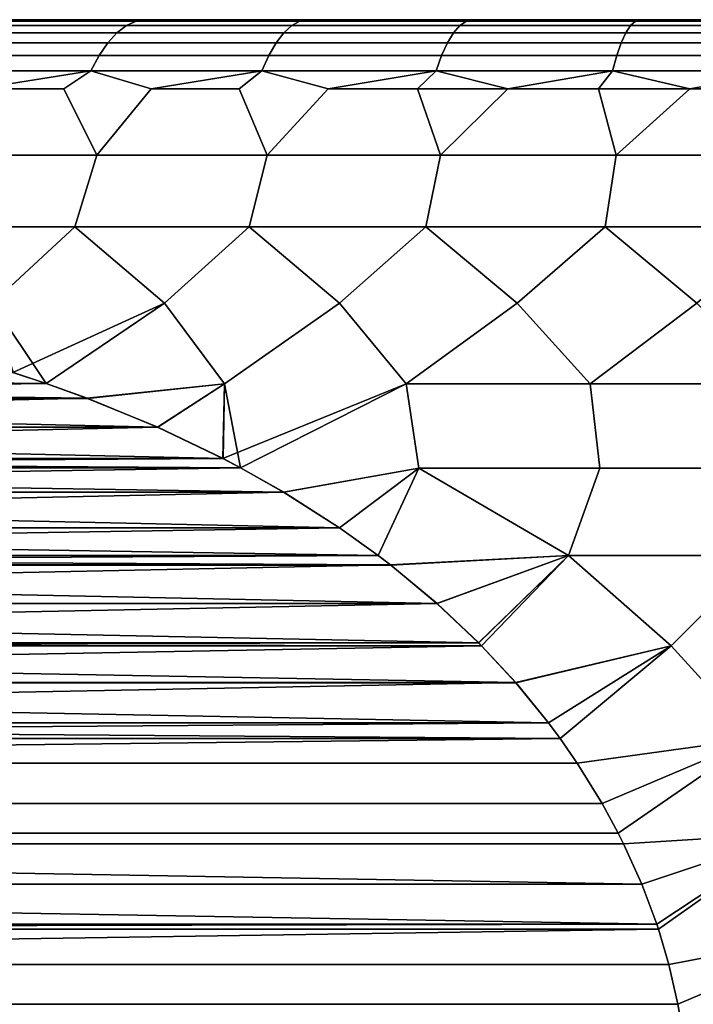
# Model space of a CAD drawing. Header units: metres. Extents: x -109 to 109, y -100 to 58.
# Tile 575 of 642: x 72.4 to 74.84, y 23.43 to 27. Entities that reach past the tile are written whole.
import ezdxf

# ---------------------------------------------------------------- set-up
doc = ezdxf.new("R2010")
doc.units = ezdxf.units.M
doc.layers.add('solid_21_062_100_XXX', color=7, linetype='CONTINUOUS')

msp = doc.modelspace()

# ---------------------------------------------------------------- linework, layer by layer
at = {"layer": 'solid_21_062_100_XXX'}
for points in [[(87.140907, 27, -0.321182), (65.854248, 27), (65.859093, 27, 0.321182), (87.145752, 27)], [(87.126366, 27, -0.642143), (65.859093, 27, -0.321184), (65.854248, 27), (87.140907, 27, -0.321182)], [(65.873634, 27, 0.642143), (87.140907, 27, 0.321184), (87.145752, 27), (65.859093, 27, 0.321182)], [(87.102112, 27, -0.962946), (65.873634, 27, -0.642147), (65.859093, 27, -0.321184), (87.126366, 27, -0.642143)], [(65.897888, 27, 0.962946), (87.126366, 27, 0.642147), (87.140907, 27, 0.321184), (65.873634, 27, 0.642143)], [(87.068169, 27, -1.282894), (65.897888, 27, -0.962951), (65.873634, 27, -0.642147), (87.102112, 27, -0.962946)], [(65.931831, 27, 1.282894), (87.102112, 27, 0.962951), (87.126366, 27, 0.642147), (65.897888, 27, 0.962946)], [(87.024551, 27, -1.60181), (65.931831, 27, -1.282899), (65.897888, 27, -0.962951), (87.068169, 27, -1.282894)], [(65.975449, 27, 1.60181), (87.068169, 27, 1.282899), (87.102112, 27, 0.962951), (65.931831, 27, 1.282894)], [(86.971336, 27, -1.919156), (65.975449, 27, -1.601815), (65.931831, 27, -1.282899), (87.024551, 27, -1.60181)], [(66.028664, 27, 1.919156), (87.024551, 27, 1.601815), (87.068169, 27, 1.282899), (65.975449, 27, 1.60181)], [(86.908562, 27, -2.234689), (66.028671, 27, -1.91916), (65.975449, 27, -1.601815), (86.971336, 27, -1.919156)], [(66.091438, 27, 2.234689), (86.971329, 27, 1.91916), (87.024551, 27, 1.601815), (66.028664, 27, 1.919156)], [(86.836288, 27, -2.548169), (66.091438, 27, -2.234693), (66.028671, 27, -1.91916), (86.908562, 27, -2.234689)], [(66.163712, 27, 2.548169), (86.908562, 27, 2.234693), (86.971329, 27, 1.91916), (66.091438, 27, 2.234689)], [(86.754593, 27, -2.859239), (66.163712, 27, -2.548174), (66.091438, 27, -2.234693), (86.836288, 27, -2.548169)], [(66.245407, 27, 2.859239), (86.836288, 27, 2.548174), (86.908562, 27, 2.234693), (66.163712, 27, 2.548169)], [(86.663521, 27, -3.167783), (66.245407, 27, -2.859244), (66.163712, 27, -2.548174), (86.754593, 27, -2.859239)], [(66.336479, 27, 3.167783), (86.754593, 27, 2.859244), (86.836288, 27, 2.548174), (66.245407, 27, 2.859239)], [(86.563179, 27, -3.47338), (66.336479, 27, -3.167789), (66.245407, 27, -2.859244), (86.663521, 27, -3.167783)], [(66.436821, 27, 3.47338), (86.663521, 27, 3.167789), (86.754593, 27, 2.859244), (66.336479, 27, 3.167783)], [(86.453651, 27, -3.775829), (66.436821, 27, -3.473385), (66.336479, 27, -3.167789), (86.563179, 27, -3.47338)], [(66.546349, 27, 3.775829), (86.563179, 27, 3.473385), (86.663521, 27, 3.167789), (66.436821, 27, 3.47338)], [(86.335022, 27, -4.074839), (66.546356, 27, -3.775835), (66.436821, 27, -3.473385), (86.453651, 27, -3.775829)], [(66.664978, 27, 4.074839), (86.453644, 27, 3.775835), (86.563179, 27, 3.473385), (66.546349, 27, 3.775829)], [(86.207451, 27, -4.370056), (66.664978, 27, -4.074845), (66.546356, 27, -3.775835), (86.335022, 27, -4.074839)], [(66.792549, 27, 4.370056), (86.335022, 27, 4.074845), (86.453644, 27, 3.775835), (66.664978, 27, 4.074839)], [(86.070992, 27, -4.66134), (66.792549, 27, -4.370062), (66.664978, 27, -4.074845), (86.207451, 27, -4.370056)], [(66.929008, 27, 4.66134), (86.207451, 27, 4.370062), (86.335022, 27, 4.074845), (66.792549, 27, 4.370056)], [(85.925842, 27, -4.94828), (66.929008, 27, -4.661346), (66.792549, 27, -4.370062), (86.070992, 27, -4.66134)], [(67.074158, 27, 4.94828), (86.070992, 27, 4.661346), (86.207451, 27, 4.370062), (66.929008, 27, 4.66134)], [(85.772072, 27, -5.230743), (67.074158, 27, -4.948287), (66.929008, 27, -4.661346), (85.925842, 27, -4.94828)], [(67.227928, 27, 5.230743), (85.925842, 27, 4.948287), (86.070992, 27, 4.661346), (67.074158, 27, 4.94828)], [(85.609856, 27, -5.508408), (67.227928, 27, -5.23075), (67.074158, 27, -4.948287), (85.772072, 27, -5.230743)], [(67.390144, 27, 5.508408), (85.772072, 27, 5.23075), (85.925842, 27, 4.948287), (67.227928, 27, 5.230743)], [(85.439346, 27, -5.781015), (67.390152, 27, -5.508414), (67.227928, 27, -5.23075), (85.609856, 27, -5.508408)], [(67.560654, 27, 5.781015), (85.609848, 27, 5.508414), (85.772072, 27, 5.23075), (67.390144, 27, 5.508408)], [(85.260643, 27, -6.048401), (67.560661, 27, -5.781022), (67.390152, 27, -5.508414), (85.439346, 27, -5.781015)], [(67.739357, 27, 6.048401), (85.439339, 27, 5.781022), (85.609848, 27, 5.508414), (67.560654, 27, 5.781015)], [(85.073997, 27, -6.310192), (67.739365, 27, -6.048407), (67.560661, 27, -5.781022), (85.260643, 27, -6.048401)], [(67.926003, 27, 6.310192), (85.260635, 27, 6.048407), (85.439339, 27, 5.781022), (67.739357, 27, 6.048401)], [(84.879494, 27, -6.566281), (67.926003, 27, -6.310197), (67.739365, 27, -6.048407), (85.073997, 27, -6.310192)], [(68.120506, 27, 6.566281), (85.073997, 27, 6.310197), (85.260635, 27, 6.048407), (67.926003, 27, 6.310192)], [(84.677383, 27, -6.816331), (68.120506, 27, -6.566288), (67.926003, 27, -6.310197), (84.879494, 27, -6.566281)], [(68.322617, 27, 6.816331), (84.879494, 27, 6.566288), (85.073997, 27, 6.310197), (68.120506, 27, 6.566281)], [(84.467819, 27, -7.060165), (68.322624, 27, -6.816337), (68.120506, 27, -6.566288), (84.677383, 27, -6.816331)], [(68.532181, 27, 7.060165), (84.677376, 27, 6.816337), (84.879494, 27, 6.566288), (68.322617, 27, 6.816331)], [(84.467819, 27, -7.060165), (68.532188, 27, -7.060171), (68.322624, 27, -6.816337)], [(68.532181, 27, 7.060165), (84.467812, 27, 7.060171), (84.677376, 27, 6.816337)], [(68.532181, 27, 7.060165), (68.749054, 27, 7.297587), (84.467812, 27, 7.060171)], [(84.250946, 27, -7.297587), (68.749054, 27, -7.297593), (68.532188, 27, -7.060171)], [(84.467819, 27, -7.060165), (84.250946, 27, -7.297587), (68.532188, 27, -7.060171)], [(68.749054, 27, 7.297587), (84.250946, 27, 7.297593), (84.467812, 27, 7.060171)], [(68.749054, 27, 7.297587), (68.972939, 27, 7.528301), (84.250946, 27, 7.297593)], [(84.027061, 27, -7.528301), (68.972939, 27, -7.528306), (68.749054, 27, -7.297593)], [(84.250946, 27, -7.297587), (84.027061, 27, -7.528301), (68.749054, 27, -7.297593)], [(68.972939, 27, 7.528301), (84.027061, 27, 7.528306), (84.250946, 27, 7.297593)], [(68.972939, 27, 7.528301), (69.203751, 27, 7.752206), (84.027061, 27, 7.528306)], [(83.796249, 27, -7.752206), (69.203751, 27, -7.752212), (68.972939, 27, -7.528306)], [(84.027061, 27, -7.528301), (83.796249, 27, -7.752206), (68.972939, 27, -7.528306)], [(69.203751, 27, 7.752206), (83.796249, 27, 7.752212), (84.027061, 27, 7.528306)], [(69.203751, 27, 7.752206), (69.441162, 27, 7.968988), (83.796249, 27, 7.752212)], [(83.558838, 27, -7.968988), (69.44117, 27, -7.968993), (69.203751, 27, -7.752212)], [(83.796249, 27, -7.752206), (83.558838, 27, -7.968988), (69.203751, 27, -7.752212)], [(69.441162, 27, 7.968988), (83.55883, 27, 7.968993), (83.796249, 27, 7.752212)], [(69.441162, 27, 7.968988), (69.685043, 27, 8.17853), (83.55883, 27, 7.968993)], [(83.314957, 27, -8.17853), (69.685043, 27, -8.178535), (69.44117, 27, -7.968993)], [(83.558838, 27, -7.968988), (83.314957, 27, -8.17853), (69.44117, 27, -7.968993)], [(69.685043, 27, 8.17853), (83.314957, 27, 8.178535), (83.55883, 27, 7.968993)], [(69.685043, 27, 8.17853), (69.935143, 27, 8.380613), (83.314957, 27, 8.178535)], [(83.064857, 27, -8.380613), (69.93515, 27, -8.380618), (69.685043, 27, -8.178535)], [(83.314957, 27, -8.17853), (83.064857, 27, -8.380613), (69.685043, 27, -8.178535)], [(69.935143, 27, 8.380613), (83.06485, 27, 8.380618), (83.314957, 27, 8.178535)], [(69.935143, 27, 8.380613), (70.1912, 27, 8.575027), (83.06485, 27, 8.380618)], [(82.8088, 27, -8.575027), (70.191208, 27, -8.57503), (69.93515, 27, -8.380618)], [(83.064857, 27, -8.380613), (82.8088, 27, -8.575027), (69.93515, 27, -8.380618)], [(70.1912, 27, 8.575027), (82.808792, 27, 8.57503), (83.06485, 27, 8.380618)], [(70.1912, 27, 8.575027), (70.453079, 27, 8.761664), (82.808792, 27, 8.57503)], [(82.546921, 27, -8.761664), (70.453087, 27, -8.761669), (70.191208, 27, -8.57503)], [(82.8088, 27, -8.575027), (82.546921, 27, -8.761664), (70.191208, 27, -8.57503)], [(70.453079, 27, 8.761664), (82.546913, 27, 8.761669), (82.808792, 27, 8.57503)], [(70.453079, 27, 8.761664), (70.720406, 27, 8.940263), (82.546913, 27, 8.761669)], [(82.279594, 27, -8.940263), (70.720413, 27, -8.940267), (70.453087, 27, -8.761669)], [(82.546921, 27, -8.761664), (82.279594, 27, -8.940263), (70.453087, 27, -8.761669)], [(70.720406, 27, 8.940263), (82.279587, 27, 8.940267), (82.546913, 27, 8.761669)], [(70.720406, 27, 8.940263), (70.993065, 27, 9.110744), (82.279587, 27, 8.940267)], [(82.006935, 27, -9.110744), (70.993073, 27, -9.110748), (70.720413, 27, -8.940267)], [(82.279594, 27, -8.940263), (82.006935, 27, -9.110744), (70.720413, 27, -8.940267)], [(70.993065, 27, 9.110744), (82.006927, 27, 9.110748), (82.279587, 27, 8.940267)], [(70.993065, 27, 9.110744), (71.270714, 27, 9.272894), (82.006927, 27, 9.110748)], [(81.729286, 27, -9.272894), (71.270721, 27, -9.272898), (70.993073, 27, -9.110748)], [(82.006935, 27, -9.110744), (81.729286, 27, -9.272894), (70.993073, 27, -9.110748)], [(71.270714, 27, 9.272894), (81.729279, 27, 9.272898), (82.006927, 27, 9.110748)], [(71.270714, 27, 9.272894), (71.553123, 27, 9.42658), (81.729279, 27, 9.272898)], [(81.446877, 27, -9.42658), (71.553131, 27, -9.426584), (71.270721, 27, -9.272898)], [(81.729286, 27, -9.272894), (81.446877, 27, -9.42658), (71.270721, 27, -9.272898)], [(71.553123, 27, 9.42658), (81.446869, 27, 9.426584), (81.729279, 27, 9.272898)], [(71.553123, 27, 9.42658), (71.840096, 27, 9.571693), (81.446869, 27, 9.426584)], [(81.159904, 27, -9.571693), (71.840103, 27, -9.571697), (71.553131, 27, -9.426584)], [(81.446877, 27, -9.42658), (81.159904, 27, -9.571693), (71.553131, 27, -9.426584)], [(71.840096, 27, 9.571693), (81.159897, 27, 9.571697), (81.446869, 27, 9.426584)], [(71.840096, 27, 9.571693), (72.131256, 27, 9.70804), (81.159897, 27, 9.571697)], [(80.868744, 27, -9.70804), (72.131256, 27, -9.708043), (71.840103, 27, -9.571697)], [(81.159904, 27, -9.571693), (80.868744, 27, -9.70804), (71.840103, 27, -9.571697)], [(72.131256, 27, 9.70804), (80.868744, 27, 9.708043), (81.159897, 27, 9.571697)], [(72.131256, 27, 9.70804), (72.426468, 27, 9.835566), (80.868744, 27, 9.708043)], [(72.242813, 26.994728, 9.869265), (72.426468, 27, 9.835566), (72.131256, 27, 9.70804)], [(80.573532, 27, -9.835566), (72.426476, 27, -9.835568), (72.131256, 27, -9.708043)], [(72.242813, 26.994728, -9.869265), (72.131256, 27, -9.708043), (72.426476, 27, -9.835568)], [(80.868744, 27, -9.70804), (80.573532, 27, -9.835566), (72.131256, 27, -9.708043)], [(72.202385, 26.97884, -9.962992), (72.788956, 26.97884, -10.19602), (72.754784, 26.952507, -10.289888), (72.162819, 26.952507, -10.054714)], [(72.788956, 26.97884, 10.19602), (72.202385, 26.97884, 9.962992), (72.162819, 26.952507, 10.054714), (72.754784, 26.952507, 10.289888)], [(72.242813, 26.994728, -9.869265), (72.823868, 26.994728, -10.100101), (72.788956, 26.97884, -10.19602), (72.202385, 26.97884, -9.962992)], [(72.823868, 26.994728, 10.100101), (72.242813, 26.994728, 9.869265), (72.202385, 26.97884, 9.962992), (72.788956, 26.97884, 10.19602)], [(72.823868, 26.994728, 10.100101), (72.426468, 27, 9.835566), (72.242813, 26.994728, 9.869265)], [(72.242813, 26.994728, -9.869265), (72.426476, 27, -9.835568), (72.725342, 27, -9.954092)], [(72.242813, 26.994728, -9.869265), (72.725342, 27, -9.954092), (72.823868, 26.994728, -10.100101)], [(72.426468, 27, 9.835566), (80.573524, 27, 9.835568), (80.868744, 27, 9.708043)], [(72.426468, 27, 9.835566), (72.725334, 27, 9.95409), (80.573524, 27, 9.835568)], [(72.823868, 26.994728, 10.100101), (72.725334, 27, 9.95409), (72.426468, 27, 9.835566)], [(80.274666, 27, -9.95409), (72.725342, 27, -9.954092), (72.426476, 27, -9.835568)], [(80.573532, 27, -9.835566), (80.274666, 27, -9.95409), (72.426476, 27, -9.835568)], [(72.725334, 27, 9.95409), (80.274658, 27, 9.954092), (80.573524, 27, 9.835568)], [(72.725334, 27, 9.95409), (73.027664, 27, 10.063544), (80.274658, 27, 9.954092)], [(72.823868, 26.994728, 10.100101), (73.027664, 27, 10.063544), (72.725334, 27, 9.95409)], [(79.972336, 27, -10.063544), (73.027672, 27, -10.063546), (72.725342, 27, -9.954092)], [(72.823868, 26.994728, -10.100101), (72.725342, 27, -9.954092), (73.027672, 27, -10.063546)], [(80.274666, 27, -9.95409), (79.972336, 27, -10.063544), (72.725342, 27, -9.954092)], [(72.788956, 26.97884, -10.19602), (73.388077, 26.97884, -10.394548), (73.359428, 26.952507, -10.490244), (72.754784, 26.952507, -10.289888)], [(73.388077, 26.97884, 10.394548), (72.788956, 26.97884, 10.19602), (72.754784, 26.952507, 10.289888), (73.359428, 26.952507, 10.490244)], [(72.823868, 26.994728, -10.100101), (73.417351, 26.994728, -10.296761), (73.388077, 26.97884, -10.394548), (72.788956, 26.97884, -10.19602)], [(73.417351, 26.994728, 10.296761), (72.823868, 26.994728, 10.100101), (72.788956, 26.97884, 10.19602), (73.388077, 26.97884, 10.394548)], [(73.417351, 26.994728, 10.296761), (73.027664, 27, 10.063544), (72.823868, 26.994728, 10.100101)], [(72.823868, 26.994728, -10.100101), (73.027672, 27, -10.063546), (73.333199, 27, -10.163826)], [(72.823868, 26.994728, -10.100101), (73.333199, 27, -10.163826), (73.417351, 26.994728, -10.296761)], [(73.027664, 27, 10.063544), (79.972328, 27, 10.063546), (80.274658, 27, 9.954092)], [(73.027664, 27, 10.063544), (73.333191, 27, 10.163824), (79.972328, 27, 10.063546)], [(73.417351, 26.994728, 10.296761), (73.333191, 27, 10.163824), (73.027664, 27, 10.063544)], [(79.666809, 27, -10.163824), (73.333199, 27, -10.163826), (73.027672, 27, -10.063546)], [(79.972336, 27, -10.063544), (79.666809, 27, -10.163824), (73.027672, 27, -10.063546)], [(73.333191, 27, 10.163824), (79.666801, 27, 10.163826), (79.972328, 27, 10.063546)], [(73.333191, 27, 10.163824), (73.641548, 27, 10.254815), (79.666801, 27, 10.163826)], [(73.417351, 26.994728, 10.296761), (73.641548, 27, 10.254815), (73.333191, 27, 10.163824)], [(79.358452, 27, -10.254815), (73.641556, 27, -10.254817), (73.333199, 27, -10.163826)], [(73.417351, 26.994728, -10.296761), (73.333199, 27, -10.163826), (73.641556, 27, -10.254817)], [(79.666809, 27, -10.163824), (79.358452, 27, -10.254815), (73.333199, 27, -10.163826)], [(73.388077, 26.97884, -10.394548), (73.997734, 26.97884, -10.557905), (73.974693, 26.952507, -10.655105), (73.359428, 26.952507, -10.490244)], [(73.997734, 26.97884, 10.557905), (73.388077, 26.97884, 10.394548), (73.359428, 26.952507, 10.490244), (73.974693, 26.952507, 10.655105)], [(73.417351, 26.994728, -10.296761), (74.021271, 26.994728, -10.45858), (73.997734, 26.97884, -10.557905), (73.388077, 26.97884, -10.394548)], [(74.021271, 26.994728, 10.45858), (73.417351, 26.994728, 10.296761), (73.388077, 26.97884, 10.394548), (73.997734, 26.97884, 10.557905)], [(74.021271, 26.994728, 10.45858), (73.641548, 27, 10.254815), (73.417351, 26.994728, 10.296761)], [(73.417351, 26.994728, -10.296761), (73.641556, 27, -10.254817), (73.952591, 27, -10.336475)], [(73.417351, 26.994728, -10.296761), (73.952591, 27, -10.336475), (74.021271, 26.994728, -10.45858)], [(73.641548, 27, 10.254815), (79.358444, 27, 10.254817), (79.666801, 27, 10.163826)], [(73.641548, 27, 10.254815), (73.952591, 27, 10.336474), (79.358444, 27, 10.254817)], [(74.021271, 26.994728, 10.45858), (73.952591, 27, 10.336474), (73.641548, 27, 10.254815)], [(79.047409, 27, -10.336474), (73.952591, 27, -10.336475), (73.641556, 27, -10.254817)], [(79.358452, 27, -10.254815), (79.047409, 27, -10.336474), (73.641556, 27, -10.254817)], [(73.952591, 27, 10.336474), (79.047409, 27, 10.336475), (79.358444, 27, 10.254817)], [(73.952591, 27, 10.336474), (74.265877, 27, 10.408683), (79.047409, 27, 10.336475)], [(74.021271, 26.994728, 10.45858), (74.265877, 27, 10.408683), (73.952591, 27, 10.336474)], [(78.734123, 27, -10.408683), (74.265884, 27, -10.408684), (73.952591, 27, -10.336475)], [(74.021271, 26.994728, -10.45858), (73.952591, 27, -10.336475), (74.265884, 27, -10.408684)], [(79.047409, 27, -10.336474), (78.734123, 27, -10.408683), (73.952591, 27, -10.336475)], [(73.997734, 26.97884, -10.557905), (74.615852, 26.97884, -10.685536), (74.598503, 26.952507, -10.783911), (73.974693, 26.952507, -10.655105)], [(74.615852, 26.97884, 10.685536), (73.997734, 26.97884, 10.557905), (73.974693, 26.952507, 10.655105), (74.598503, 26.952507, 10.783911)], [(74.021271, 26.994728, -10.45858), (74.633575, 26.994728, -10.585011), (74.615852, 26.97884, -10.685536), (73.997734, 26.97884, -10.557905)], [(74.633575, 26.994728, 10.585011), (74.021271, 26.994728, 10.45858), (73.997734, 26.97884, 10.557905), (74.615852, 26.97884, 10.685536)], [(74.633575, 26.994728, 10.585011), (74.265877, 27, 10.408683), (74.021271, 26.994728, 10.45858)], [(74.633575, 26.994728, -10.585011), (74.021271, 26.994728, -10.45858), (74.265884, 27, -10.408684), (74.581253, 27, -10.471411)], [(74.265877, 27, 10.408683), (78.734116, 27, 10.408684), (79.047409, 27, 10.336475)], [(74.265877, 27, 10.408683), (74.581245, 27, 10.47141), (78.734116, 27, 10.408684)], [(74.633575, 26.994728, 10.585011), (74.581245, 27, 10.47141), (74.265877, 27, 10.408683)], [(78.418755, 27, -10.47141), (74.581253, 27, -10.471411), (74.265884, 27, -10.408684)], [(78.734123, 27, -10.408683), (78.418755, 27, -10.47141), (74.265884, 27, -10.408684)], [(74.581245, 27, 10.47141), (78.418747, 27, 10.471411), (78.734116, 27, 10.408684)], [(74.581245, 27, 10.47141), (74.898361, 27, 10.524578), (78.418747, 27, 10.471411)], [(74.633575, 26.994728, 10.585011), (74.898361, 27, 10.524578), (74.581245, 27, 10.47141)], [(78.101639, 27, -10.524578), (74.898369, 27, -10.524579), (74.581253, 27, -10.471411)], [(74.633575, 26.994728, -10.585011), (74.581253, 27, -10.471411), (74.898369, 27, -10.524579)], [(78.418755, 27, -10.47141), (78.101639, 27, -10.524578), (74.581253, 27, -10.471411)], [(74.615852, 26.97884, -10.685536), (75.240349, 26.97884, -10.777012), (75.228752, 26.952507, -10.876228), (74.598503, 26.952507, -10.783911)], [(75.240349, 26.97884, 10.777012), (74.615852, 26.97884, 10.685536), (74.598503, 26.952507, 10.783911), (75.228752, 26.952507, 10.876228)], [(74.633575, 26.994728, -10.585011), (75.252197, 26.994728, -10.675626), (75.240349, 26.97884, -10.777012), (74.615852, 26.97884, -10.685536)], [(75.252197, 26.994728, 10.675626), (74.633575, 26.994728, 10.585011), (74.615852, 26.97884, 10.685536), (75.240349, 26.97884, 10.777012)], [(75.252197, 26.994728, 10.675626), (74.898361, 27, 10.524578), (74.633575, 26.994728, 10.585011)], [(75.252197, 26.994728, -10.675626), (74.633575, 26.994728, -10.585011), (74.898369, 27, -10.524579), (75.216911, 27, -10.568146)], [(72.162819, 26.952507, -10.054714), (72.754784, 26.952507, -10.289888), (72.721733, 26.916008, -10.380702), (72.124542, 26.916008, -10.143454)], [(72.754784, 26.952507, 10.289888), (72.162819, 26.952507, 10.054714), (72.124542, 26.916008, 10.143454), (72.721733, 26.916008, 10.380702)], [(72.754784, 26.952507, -10.289888), (73.359428, 26.952507, -10.490244), (73.331711, 26.916008, -10.582827), (72.721733, 26.916008, -10.380702)], [(73.359428, 26.952507, 10.490244), (72.754784, 26.952507, 10.289888), (72.721733, 26.916008, 10.380702), (73.331711, 26.916008, 10.582827)], [(73.359428, 26.952507, -10.490244), (73.974693, 26.952507, -10.655105), (73.952408, 26.916008, -10.749142), (73.331711, 26.916008, -10.582827)], [(73.974693, 26.952507, 10.655105), (73.359428, 26.952507, 10.490244), (73.331711, 26.916008, 10.582827), (73.952408, 26.916008, 10.749142)], [(73.974693, 26.952507, -10.655105), (74.598503, 26.952507, -10.783911), (74.581726, 26.916008, -10.879086), (73.952408, 26.916008, -10.749142)], [(74.598503, 26.952507, 10.783911), (73.974693, 26.952507, 10.655105), (73.952408, 26.916008, 10.749142), (74.581726, 26.916008, 10.879086)], [(74.598503, 26.952507, -10.783911), (75.228752, 26.952507, -10.876228), (75.217529, 26.916008, -10.972218), (74.581726, 26.916008, -10.879086)], [(75.228752, 26.952507, 10.876228), (74.598503, 26.952507, 10.783911), (74.581726, 26.916008, 10.879086), (75.217529, 26.916008, 10.972218)], [(72.124542, 26.916008, -10.143454), (72.721733, 26.916008, -10.380702), (72.690147, 26.869734, -10.467494), (72.087959, 26.869734, -10.228261)], [(72.721733, 26.916008, 10.380702), (72.124542, 26.916008, 10.143454), (72.087959, 26.869734, 10.228261), (72.690147, 26.869734, 10.467494)], [(72.721733, 26.916008, -10.380702), (73.331711, 26.916008, -10.582827), (73.305222, 26.869734, -10.671308), (72.690147, 26.869734, -10.467494)], [(73.331711, 26.916008, 10.582827), (72.721733, 26.916008, 10.380702), (72.690147, 26.869734, 10.467494), (73.305222, 26.869734, 10.671308)], [(73.331711, 26.916008, -10.582827), (73.952408, 26.916008, -10.749142), (73.931107, 26.869734, -10.839013), (73.305222, 26.869734, -10.671308)], [(73.952408, 26.916008, 10.749142), (73.331711, 26.916008, 10.582827), (73.305222, 26.869734, 10.671308), (73.931107, 26.869734, 10.839013)], [(73.952408, 26.916008, -10.749142), (74.581726, 26.916008, -10.879086), (74.565689, 26.869734, -10.970043), (73.931107, 26.869734, -10.839013)], [(74.581726, 26.916008, 10.879086), (73.952408, 26.916008, 10.749142), (73.931107, 26.869734, 10.839013), (74.565689, 26.869734, 10.970043)], [(74.581726, 26.916008, -10.879086), (75.217529, 26.916008, -10.972218), (75.20681, 26.869734, -11.063954), (74.565689, 26.869734, -10.970043)], [(75.217529, 26.916008, 10.972218), (74.581726, 26.916008, 10.879086), (74.565689, 26.869734, 10.970043), (75.20681, 26.869734, 11.063954)], [(72.087959, 26.869734, -10.228261), (72.690147, 26.869734, -10.467494), (72.660355, 26.814177, -10.549335), (72.053459, 26.814177, -10.308232)], [(72.690147, 26.869734, 10.467494), (72.087959, 26.869734, 10.228261), (72.053459, 26.814177, 10.308232), (72.660355, 26.814177, 10.549335)], [(72.690147, 26.869734, -10.467494), (73.305222, 26.869734, -10.671308), (73.280243, 26.814177, -10.754744), (72.660355, 26.814177, -10.549335)], [(73.305222, 26.869734, 10.671308), (72.690147, 26.869734, 10.467494), (72.660355, 26.814177, 10.549335), (73.280243, 26.814177, 10.754744)], [(73.305222, 26.869734, -10.671308), (73.931107, 26.869734, -10.839013), (73.911018, 26.814177, -10.92376), (73.280243, 26.814177, -10.754744)], [(73.931107, 26.869734, 10.839013), (73.305222, 26.869734, 10.671308), (73.280243, 26.814177, 10.754744), (73.911018, 26.814177, 10.92376)], [(73.931107, 26.869734, -10.839013), (74.565689, 26.869734, -10.970043), (74.55056, 26.814177, -11.055815), (73.911018, 26.814177, -10.92376)], [(74.565689, 26.869734, 10.970043), (73.931107, 26.869734, 10.839013), (73.911018, 26.814177, 10.92376), (74.55056, 26.814177, 11.055815)], [(74.565689, 26.869734, -10.970043), (75.20681, 26.869734, -11.063954), (75.196701, 26.814177, -11.15046), (74.55056, 26.814177, -11.055815)], [(75.20681, 26.869734, 11.063954), (74.565689, 26.869734, 10.970043), (74.55056, 26.814177, 11.055815), (75.196701, 26.814177, 11.15046)], [(72.053459, 26.814177, -10.308232), (72.660355, 26.814177, -10.549335), (72.25045, 26.75, -10.478255)], [(72.660355, 26.814177, 10.549335), (72.053459, 26.814177, 10.308232), (72.25045, 26.75, 10.478256), (72.56282, 26.75, 10.599583)], [(72.660355, 26.814177, -10.549335), (72.56282, 26.75, -10.599583), (72.25045, 26.75, -10.478255)], [(72.660355, 26.814177, -10.549335), (72.878654, 26.75, -10.711599), (72.681557, 26.509626, -10.912474), (72.56282, 26.75, -10.599583)], [(72.660355, 26.814177, 10.549335), (72.56282, 26.75, 10.599583), (72.681557, 26.509626, 10.912474), (72.878654, 26.75, 10.711599)], [(72.660355, 26.814177, -10.549335), (73.280243, 26.814177, -10.754744), (72.878654, 26.75, -10.711599)], [(73.280243, 26.814177, 10.754744), (72.660355, 26.814177, 10.549335), (72.878654, 26.75, 10.711599), (73.197662, 26.75, 10.814208)], [(73.280243, 26.814177, -10.754744), (73.197662, 26.75, -10.814208), (72.878654, 26.75, -10.711599)], [(73.280243, 26.814177, -10.754744), (73.519569, 26.75, -10.907317), (73.299431, 26.509626, -11.109408), (73.197662, 26.75, -10.814208)], [(73.280243, 26.814177, 10.754744), (73.197662, 26.75, 10.814208), (73.299431, 26.509626, 11.109408), (73.519569, 26.75, 10.907318)], [(73.280243, 26.814177, -10.754744), (73.911018, 26.814177, -10.92376), (73.519569, 26.75, -10.907317)], [(73.911018, 26.814177, 10.92376), (73.280243, 26.814177, 10.754744), (73.519569, 26.75, 10.907318), (73.844101, 26.75, 10.990848)], [(73.911018, 26.814177, -10.92376), (73.844101, 26.75, -10.990848), (73.519569, 26.75, -10.907317)], [(73.911018, 26.814177, -10.92376), (74.170959, 26.75, -11.064724), (73.844101, 26.75, -10.990848)], [(73.911018, 26.814177, 10.92376), (73.844101, 26.75, 10.990848), (74.170959, 26.75, 11.064724)], [(73.911018, 26.814177, -10.92376), (74.55056, 26.814177, -11.055815), (74.170959, 26.75, -11.064724)], [(74.55056, 26.814177, 11.055815), (73.911018, 26.814177, 10.92376), (74.170959, 26.75, 11.064724), (74.49987, 26.75, 11.128881)], [(74.55056, 26.814177, -11.055815), (74.49987, 26.75, -11.128881), (74.170959, 26.75, -11.064724)], [(74.55056, 26.814177, -11.055815), (74.830536, 26.75, -11.183265), (74.49987, 26.75, -11.128881)], [(74.55056, 26.814177, 11.055815), (74.49987, 26.75, 11.128881), (74.830536, 26.75, 11.183265)], [(74.55056, 26.814177, -11.055815), (75.196701, 26.814177, -11.15046), (74.830536, 26.75, -11.183265)], [(75.196701, 26.814177, 11.15046), (74.55056, 26.814177, 11.055815), (74.830536, 26.75, 11.183265), (75.162666, 26.75, 11.227825)], [(75.196701, 26.814177, -11.15046), (75.162666, 26.75, -11.227825), (74.830536, 26.75, -11.183265)], [(72.681557, 26.509626, -10.912474), (72.075699, 26.509626, -10.681205), (72.25045, 26.75, -10.478255), (72.56282, 26.75, -10.599583)], [(72.075699, 26.509626, 10.681205), (72.681557, 26.509626, 10.912474), (72.56282, 26.75, 10.599583), (72.25045, 26.75, 10.478256)], [(73.299431, 26.509626, -11.109408), (72.681557, 26.509626, -10.912474), (72.878654, 26.75, -10.711599), (73.197662, 26.75, -10.814208)], [(72.681557, 26.509626, 10.912474), (73.299431, 26.509626, 11.109408), (73.197662, 26.75, 10.814208), (72.878654, 26.75, 10.711599)], [(73.927376, 26.509626, -11.271388), (73.299431, 26.509626, -11.109408), (73.519569, 26.75, -10.907317), (73.844101, 26.75, -10.990848)], [(73.299431, 26.509626, 11.109408), (73.927376, 26.509626, 11.271388), (73.844101, 26.75, 10.990848), (73.519569, 26.75, 10.907318)], [(73.927376, 26.509626, -11.271388), (73.844101, 26.75, -10.990848), (74.170959, 26.75, -11.064724)], [(73.927376, 26.509626, 11.271388), (74.170959, 26.75, 11.064724), (73.844101, 26.75, 10.990848)], [(74.563416, 26.509626, -11.397904), (73.927376, 26.509626, -11.271388), (74.170959, 26.75, -11.064724), (74.49987, 26.75, -11.128881)], [(73.927376, 26.509626, 11.271388), (74.563416, 26.509626, 11.397904), (74.49987, 26.75, 11.128881), (74.170959, 26.75, 11.064724)], [(74.563416, 26.509626, -11.397904), (74.49987, 26.75, -11.128881), (74.830536, 26.75, -11.183265)], [(74.563416, 26.509626, 11.397904), (74.830536, 26.75, 11.183265), (74.49987, 26.75, 11.128881)], [(75.205551, 26.509626, -11.488559), (74.563416, 26.509626, -11.397904), (74.830536, 26.75, -11.183265), (75.162666, 26.75, -11.227825)], [(74.563416, 26.509626, 11.397904), (75.205551, 26.509626, 11.488559), (75.162666, 26.75, 11.227825), (74.830536, 26.75, 11.183265)], [(72.075699, 26.509626, -10.681205), (72.681557, 26.509626, -10.912474), (72.60257, 26.249126, -11.138218), (71.984177, 26.249126, -10.902165)], [(72.681557, 26.509626, 10.912474), (72.075699, 26.509626, 10.681205), (71.984177, 26.249126, 10.902165), (72.60257, 26.249126, 11.138218)], [(72.681557, 26.509626, -10.912474), (73.299431, 26.509626, -11.109408), (73.233223, 26.249126, -11.339227), (72.60257, 26.249126, -11.138218)], [(73.299431, 26.509626, 11.109408), (72.681557, 26.509626, 10.912474), (72.60257, 26.249126, 11.138218), (73.233223, 26.249126, 11.339227)], [(73.299431, 26.509626, -11.109408), (73.927376, 26.509626, -11.271388), (73.874161, 26.249126, -11.504558), (73.233223, 26.249126, -11.339227)], [(73.927376, 26.509626, 11.271388), (73.299431, 26.509626, 11.109408), (73.233223, 26.249126, 11.339227), (73.874161, 26.249126, 11.504558)], [(73.927376, 26.509626, -11.271388), (74.563416, 26.509626, -11.397904), (74.523354, 26.249126, -11.633691), (73.874161, 26.249126, -11.504558)], [(74.563416, 26.509626, 11.397904), (73.927376, 26.509626, 11.271388), (73.874161, 26.249126, 11.504558), (74.523354, 26.249126, 11.633691)], [(74.563416, 26.509626, -11.397904), (75.205551, 26.509626, -11.488559), (75.178772, 26.249126, -11.72622), (74.523354, 26.249126, -11.633691)], [(75.205551, 26.509626, 11.488559), (74.563416, 26.509626, 11.397904), (74.523354, 26.249126, 11.633691), (75.178772, 26.249126, 11.72622)], [(71.690865, 25.972372, 11.01664), (72.302383, 25.972372, 11.263844), (72.60257, 26.249126, 11.138218), (71.984177, 26.249126, 10.902165)], [(71.984177, 26.249126, -10.902165), (72.60257, 26.249126, -11.138218), (72.302475, 25.972372, -11.263878)], [(72.498405, 25.681936, 11.546086), (72.926544, 25.972372, 11.477134), (72.60257, 26.249126, 11.138218), (72.302383, 25.972372, 11.263844)], [(72.37693, 25.721989, -11.475953), (72.302475, 25.972372, -11.263878), (72.60257, 26.249126, -11.138218), (72.926636, 25.972372, -11.477162)], [(72.60257, 26.249126, -11.138218), (73.233223, 26.249126, -11.339227), (72.926636, 25.972372, -11.477162)], [(72.926544, 25.972372, 11.477134), (73.233223, 26.249126, 11.339227), (72.60257, 26.249126, 11.138218)], [(73.143974, 25.68075, 11.750766), (73.56147, 25.972372, 11.655866), (73.233223, 26.249126, 11.339227), (72.926544, 25.972372, 11.477134)], [(73.143967, 25.68075, -11.750763), (72.926636, 25.972372, -11.477162), (73.233223, 26.249126, -11.339227), (73.561562, 25.972372, -11.655889)], [(73.233223, 26.249126, -11.339227), (73.874161, 26.249126, -11.504558), (73.561562, 25.972372, -11.655889)], [(73.56147, 25.972372, 11.655866), (73.874161, 26.249126, 11.504558), (73.233223, 26.249126, 11.339227)], [(73.802635, 25.68075, 11.919211), (74.205238, 25.972372, 11.799501), (73.874161, 26.249126, 11.504558), (73.56147, 25.972372, 11.655866)], [(73.80262, 25.68075, -11.919209), (73.561562, 25.972372, -11.655889), (73.874161, 26.249126, -11.504558), (74.20533, 25.972372, -11.79952)], [(73.874161, 26.249126, -11.504558), (74.523354, 26.249126, -11.633691), (74.20533, 25.972372, -11.79952)], [(74.205238, 25.972372, 11.799501), (74.523354, 26.249126, 11.633691), (73.874161, 26.249126, 11.504558)], [(74.469635, 25.68075, 12.050769), (74.855919, 25.972372, 11.907609), (74.523354, 26.249126, 11.633691), (74.205238, 25.972372, 11.799501)], [(74.469627, 25.68075, -12.050767), (74.20533, 25.972372, -11.79952), (74.523354, 26.249126, -11.633691), (74.85601, 25.972372, -11.907622)], [(74.523354, 26.249126, -11.633691), (75.178772, 26.249126, -11.72622), (74.85601, 25.972372, -11.907622)], [(74.855919, 25.972372, 11.907609), (75.178772, 26.249126, 11.72622), (74.523354, 26.249126, 11.633691)], [(72.378067, 25.72163, 11.476607), (72.498405, 25.681936, 11.546086), (72.302383, 25.972372, 11.263844)], [(72.37693, 25.721989, -11.475953), (72.926636, 25.972372, -11.477162), (72.49839, 25.68194, -11.546078)], [(72.647171, 25.628345, -11.631974), (72.49839, 25.68194, -11.546078), (72.926636, 25.972372, -11.477162), (73.143967, 25.68075, -11.750763)], [(72.648308, 25.627916, 11.632629), (73.143974, 25.68075, 11.750766), (72.926544, 25.972372, 11.477134), (72.498405, 25.681936, 11.546086)], [(73.138245, 25.410376, -11.915494), (73.143967, 25.68075, -11.750763), (73.561562, 25.972372, -11.655889), (73.80262, 25.68075, -11.919209)], [(73.202827, 25.37635, 11.952784), (73.802635, 25.68075, 11.919211), (73.56147, 25.972372, 11.655866), (73.143974, 25.68075, 11.750766)], [(73.80262, 25.68075, -11.919209), (74.20533, 25.972372, -11.79952), (74.469627, 25.68075, -12.050767)], [(74.469635, 25.68075, 12.050769), (74.205238, 25.972372, 11.799501), (73.802635, 25.68075, 11.919211)], [(74.469627, 25.68075, -12.050767), (74.85601, 25.972372, -11.907622), (75.142914, 25.68075, -12.145029)], [(75.142929, 25.68075, 12.14503), (74.855919, 25.972372, 11.907609), (74.469635, 25.68075, 12.050769)], [(72.378067, 25.72163, 11.476607), (68.501587, 25.681932, 9.238519), (72.498405, 25.681936, 11.546086)], [(72.49839, 25.68194, -11.546078), (68.50161, 25.681938, -9.238533), (68.624008, 25.722286, -9.309202)], [(72.37693, 25.721989, -11.475953), (72.49839, 25.68194, -11.546078), (68.624008, 25.722286, -9.309202)], [(72.498405, 25.681936, 11.546086), (68.501587, 25.681932, 9.238519), (68.351349, 25.627783, 9.151778)], [(72.498405, 25.681936, 11.546086), (68.351349, 25.627783, 9.151778), (72.648308, 25.627916, 11.632629)], [(72.647171, 25.628345, -11.631974), (68.353645, 25.628654, -9.153108), (68.50161, 25.681938, -9.238533)], [(72.647171, 25.628345, -11.631974), (68.50161, 25.681938, -9.238533), (72.49839, 25.68194, -11.546078)], [(72.901199, 25.524052, -11.77864), (72.647171, 25.628345, -11.631974), (73.143967, 25.68075, -11.750763)], [(73.143974, 25.68075, 11.750766), (72.648308, 25.627916, 11.632629), (72.90226, 25.523581, 11.77925)], [(72.901199, 25.524052, -11.77864), (73.143967, 25.68075, -11.750763), (73.138245, 25.410376, -11.915494)], [(73.143974, 25.68075, 11.750766), (72.90226, 25.523581, 11.77925), (73.139191, 25.409883, 11.916044)], [(73.80262, 25.68075, -11.919209), (73.202812, 25.376358, -11.952776), (73.138245, 25.410376, -11.915494)], [(73.143974, 25.68075, 11.750766), (73.139191, 25.409883, 11.916044), (73.202827, 25.37635, 11.952784)], [(73.80262, 25.68075, -11.919209), (73.848907, 25.375717, -12.112819), (73.358261, 25.288363, -12.042523), (73.202812, 25.376358, -11.952776)], [(73.802635, 25.68075, 11.919211), (73.202827, 25.37635, 11.952784), (73.359093, 25.287868, 12.043002), (73.848946, 25.375717, 12.112825)], [(73.80262, 25.68075, -11.919209), (74.469627, 25.68075, -12.050767), (74.504921, 25.375717, -12.237986), (73.848907, 25.375717, -12.112819)], [(73.802635, 25.68075, 11.919211), (73.848946, 25.375717, 12.112825), (74.504951, 25.375717, 12.237991), (74.469635, 25.68075, 12.050769)], [(74.469627, 25.68075, -12.050767), (75.142914, 25.68075, -12.145029), (75.166718, 25.375717, -12.327652), (74.504921, 25.375717, -12.237986)], [(74.469635, 25.68075, 12.050769), (74.504951, 25.375717, 12.237991), (75.166748, 25.375717, 12.327656), (75.142929, 25.68075, 12.14503)], [(72.90226, 25.523581, 11.77925), (68.351349, 25.627783, 9.151778), (68.09742, 25.523438, 9.005175)], [(72.647171, 25.628345, -11.631974), (68.099655, 25.524431, -9.006464), (68.353645, 25.628654, -9.153108)], [(72.901199, 25.524052, -11.77864), (68.099655, 25.524431, -9.006464), (72.647171, 25.628345, -11.631974)], [(72.648308, 25.627916, 11.632629), (68.351349, 25.627783, 9.151778), (72.90226, 25.523581, 11.77925)], [(73.139191, 25.409883, 11.916044), (68.09742, 25.523438, 9.005175), (67.860443, 25.409698, 8.868358)], [(72.901199, 25.524052, -11.77864), (67.862595, 25.410807, -8.869596), (68.099655, 25.524431, -9.006464)], [(72.901199, 25.524052, -11.77864), (73.138245, 25.410376, -11.915494), (67.862595, 25.410807, -8.869596)], [(72.90226, 25.523581, 11.77925), (68.09742, 25.523438, 9.005175), (73.139191, 25.409883, 11.916044)], [(73.139191, 25.409883, 11.916044), (67.860443, 25.409698, 8.868358), (67.797173, 25.376352, 8.831826)], [(73.139191, 25.409883, 11.916044), (67.797173, 25.376352, 8.831826), (73.202827, 25.37635, 11.952784)], [(73.202812, 25.376358, -11.952776), (67.797188, 25.37636, -8.831835), (67.862595, 25.410807, -8.869596)], [(73.138245, 25.410376, -11.915494), (73.202812, 25.376358, -11.952776), (67.862595, 25.410807, -8.869596)], [(73.202827, 25.37635, 11.952784), (67.797173, 25.376352, 8.831826), (67.640511, 25.287632, 8.741378)], [(73.202827, 25.37635, 11.952784), (67.640511, 25.287632, 8.741378), (73.359093, 25.287868, 12.043002)], [(73.358261, 25.288363, -12.042523), (67.642632, 25.288893, -8.742602), (67.797188, 25.37636, -8.831835)], [(73.358261, 25.288363, -12.042523), (67.797188, 25.37636, -8.831835), (73.202812, 25.376358, -11.952776)], [(73.358261, 25.288363, -12.042523), (73.848907, 25.375717, -12.112819), (73.560837, 25.159365, -12.159479)], [(73.848946, 25.375717, 12.112825), (73.359093, 25.287868, 12.043002), (73.561516, 25.158905, 12.15987)], [(73.848907, 25.375717, -12.112819), (73.70089, 25.059122, -12.240339), (73.560837, 25.159365, -12.159479)], [(73.848946, 25.375717, 12.112825), (73.561516, 25.158905, 12.15987), (73.700882, 25.059126, 12.240337)], [(73.848946, 25.375717, 12.112825), (73.700882, 25.059126, 12.240337), (73.746643, 25.024113, 12.266757), (74.391373, 25.0588, 12.378143)], [(73.848907, 25.375717, -12.112819), (74.391396, 25.0588, -12.378147), (73.746094, 25.024542, -12.266438), (73.70089, 25.059122, -12.240339)], [(73.848907, 25.375717, -12.112819), (74.504921, 25.375717, -12.237986), (74.391396, 25.0588, -12.378147)], [(74.504951, 25.375717, 12.237991), (73.848946, 25.375717, 12.112825), (74.391373, 25.0588, 12.378143)], [(75.166748, 25.375717, 12.327656), (74.504951, 25.375717, 12.237991), (74.391373, 25.0588, 12.378143), (75.09053, 25.0588, 12.477104)], [(75.166718, 25.375717, -12.327652), (75.090553, 25.0588, -12.477106), (74.391396, 25.0588, -12.378147), (74.504921, 25.375717, -12.237986)], [(73.561516, 25.158905, 12.15987), (67.640511, 25.287632, 8.741378), (67.437874, 25.158484, 8.624386)], [(73.358261, 25.288363, -12.042523), (67.440079, 25.15999, -8.625658), (67.642632, 25.288893, -8.742602)], [(73.358261, 25.288363, -12.042523), (73.560837, 25.159365, -12.159479), (67.440079, 25.15999, -8.625658)], [(73.359093, 25.287868, 12.043002), (67.640511, 25.287632, 8.741378), (73.561516, 25.158905, 12.15987)], [(73.561516, 25.158905, 12.15987), (67.437874, 25.158484, 8.624386), (67.299095, 25.059116, 8.544264)], [(73.561516, 25.158905, 12.15987), (67.299095, 25.059116, 8.544264), (73.700882, 25.059126, 12.240337)], [(73.70089, 25.059122, -12.240339), (67.299126, 25.059128, -8.544278), (67.440079, 25.15999, -8.625658)], [(73.560837, 25.159365, -12.159479), (73.70089, 25.059122, -12.240339), (67.440079, 25.15999, -8.625658)], [(73.700882, 25.059126, 12.240337), (67.299095, 25.059116, 8.544264), (67.252785, 25.02367, 8.517525)], [(73.700882, 25.059126, 12.240337), (67.252785, 25.02367, 8.517525), (73.746643, 25.024113, 12.266757)], [(73.746094, 25.024542, -12.266438), (67.254593, 25.025074, -8.518569), (67.299126, 25.059128, -8.544278)], [(73.746094, 25.024542, -12.266438), (67.299126, 25.059128, -8.544278), (73.70089, 25.059122, -12.240339)], [(73.914177, 24.885132, -12.36348), (73.746094, 25.024542, -12.266438), (74.391396, 25.0588, -12.378147)], [(74.391373, 25.0588, 12.378143), (73.746643, 25.024113, 12.266757), (73.914612, 24.884743, 12.363734)], [(73.914177, 24.885132, -12.36348), (74.391396, 25.0588, -12.378147), (74.065086, 24.742682, -12.450607)], [(74.391373, 25.0588, 12.378143), (73.914612, 24.884743, 12.363734), (74.065437, 24.742329, 12.450809)], [(74.391396, 25.0588, -12.378147), (74.076035, 24.731586, -12.45693), (74.065086, 24.742682, -12.450607)], [(74.391373, 25.0588, 12.378143), (74.065437, 24.742329, 12.450809), (74.076035, 24.731586, 12.45693)], [(74.391396, 25.0588, -12.378147), (74.762878, 24.731583, -12.571136), (74.199577, 24.598143, -12.528258), (74.076035, 24.731586, -12.45693)], [(74.391373, 25.0588, 12.378143), (74.076035, 24.731586, 12.45693), (74.19986, 24.59782, 12.52842), (74.762901, 24.731583, 12.571138)], [(75.09053, 25.0588, 12.477104), (74.391373, 25.0588, 12.378143), (74.762901, 24.731583, 12.571138)], [(74.391396, 25.0588, -12.378147), (75.090553, 25.0588, -12.477106), (74.762878, 24.731583, -12.571136)], [(75.090553, 25.0588, -12.477106), (75.455627, 24.731583, -12.647542), (75.068771, 24.395704, -12.72099), (74.762878, 24.731583, -12.571136)], [(75.09053, 25.0588, 12.477104), (74.762901, 24.731583, 12.571138), (75.068771, 24.395704, 12.720991), (75.455643, 24.731583, 12.647544)], [(73.914612, 24.884743, 12.363734), (67.252785, 25.02367, 8.517525), (67.084862, 24.884281, 8.420575)], [(73.746094, 25.024542, -12.266438), (67.086403, 24.885649, -8.421466), (67.254593, 25.025074, -8.518569)], [(73.914177, 24.885132, -12.36348), (67.086403, 24.885649, -8.421466), (73.746094, 25.024542, -12.266438)], [(73.746643, 25.024113, 12.266757), (67.252785, 25.02367, 8.517525), (73.914612, 24.884743, 12.363734)], [(74.065437, 24.742329, 12.450809), (67.084862, 24.884281, 8.420575), (66.934044, 24.741802, 8.3335)], [(73.914177, 24.885132, -12.36348), (66.935387, 24.743155, -8.334273), (67.086403, 24.885649, -8.421466)], [(73.914177, 24.885132, -12.36348), (74.065086, 24.742682, -12.450607), (66.935387, 24.743155, -8.334273)], [(73.914612, 24.884743, 12.363734), (67.084862, 24.884281, 8.420575), (74.065437, 24.742329, 12.450809)], [(74.076035, 24.731586, 12.45693), (66.923958, 24.731579, 8.327676), (66.799721, 24.597343, 8.255949)], [(74.076035, 24.731586, 12.45693), (66.799721, 24.597343, 8.255949), (74.19986, 24.59782, 12.52842)], [(74.199577, 24.598143, -12.528258), (66.800758, 24.598532, -8.256548), (66.923965, 24.731588, -8.327681)], [(74.065437, 24.742329, 12.450809), (66.934044, 24.741802, 8.3335), (66.923958, 24.731579, 8.327676)], [(74.065437, 24.742329, 12.450809), (66.923958, 24.731579, 8.327676), (74.076035, 24.731586, 12.45693)], [(74.076035, 24.731586, -12.45693), (66.923965, 24.731588, -8.327681), (66.935387, 24.743155, -8.334273)], [(74.199577, 24.598143, -12.528258), (66.923965, 24.731588, -8.327681), (74.076035, 24.731586, -12.45693)], [(74.065086, 24.742682, -12.450607), (74.076035, 24.731586, -12.45693), (66.935387, 24.743155, -8.334273)], [(74.199577, 24.598143, -12.528258), (74.762878, 24.731583, -12.571136), (74.318428, 24.452452, -12.596876)], [(74.762901, 24.731583, 12.571138), (74.19986, 24.59782, 12.52842), (74.318657, 24.452154, 12.597008)], [(74.762878, 24.731583, -12.571136), (74.360664, 24.395557, -12.621262), (74.318428, 24.452452, -12.596876)], [(74.762901, 24.731583, 12.571138), (74.318657, 24.452154, 12.597008), (74.360664, 24.395557, 12.621261)], [(74.762878, 24.731583, -12.571136), (75.068771, 24.395704, -12.72099), (74.422501, 24.306366, -12.65696), (74.360664, 24.395557, -12.621262)], [(74.762901, 24.731583, 12.571138), (74.360664, 24.395557, 12.621261), (74.422684, 24.306087, 12.657067), (75.068771, 24.395704, 12.720991)], [(74.318657, 24.452154, 12.597008), (66.799721, 24.597343, 8.255949), (66.681007, 24.451714, 8.187409)], [(74.199577, 24.598143, -12.528258), (66.681862, 24.452833, -8.1879), (66.800758, 24.598532, -8.256548)], [(74.199577, 24.598143, -12.528258), (74.318428, 24.452452, -12.596876), (66.681862, 24.452833, -8.1879)], [(74.19986, 24.59782, 12.52842), (66.799721, 24.597343, 8.255949), (74.318657, 24.452154, 12.597008)], [(74.318657, 24.452154, 12.597008), (66.639328, 24.395542, 8.163342), (66.577049, 24.305687, 8.127388), (74.360664, 24.395557, 12.621261)], [(74.318657, 24.452154, 12.597008), (66.681007, 24.451714, 8.187409), (66.639328, 24.395542, 8.163342)], [(74.360664, 24.395557, -12.621262), (66.639351, 24.395584, -8.163359), (66.681862, 24.452833, -8.1879)], [(74.318428, 24.452452, -12.596876), (74.360664, 24.395557, -12.621262), (66.681862, 24.452833, -8.1879)], [(74.360664, 24.395557, 12.621261), (66.577049, 24.305687, 8.127388), (74.422684, 24.306087, 12.657067)], [(74.360664, 24.395557, -12.621262), (74.422501, 24.306366, -12.65696), (66.577721, 24.306692, -8.127776), (66.639351, 24.395584, -8.163359)], [(74.422501, 24.306366, -12.65696), (75.068771, 24.395704, -12.72099), (74.512886, 24.160112, -12.709147)], [(75.068771, 24.395704, 12.720991), (74.422684, 24.306087, 12.657067), (74.513039, 24.159851, 12.709233)], [(75.068771, 24.395704, -12.72099), (74.571136, 24.0527, -12.742775), (74.512886, 24.160112, -12.709147)], [(75.068771, 24.395704, 12.720991), (74.513039, 24.159851, 12.709233), (74.571136, 24.052698, 12.742775)], [(75.068771, 24.395704, -12.72099), (75.210503, 24.052845, -12.823223), (74.590515, 24.013971, -12.753963), (74.571136, 24.0527, -12.742775)], [(75.068771, 24.395704, 12.720991), (74.571136, 24.052698, 12.742775), (74.59063, 24.013731, 12.754031), (75.210503, 24.052845, 12.823222)], [(74.422684, 24.306087, 12.657067), (66.577049, 24.305687, 8.127388), (66.486778, 24.159525, 8.075268), (74.513039, 24.159851, 12.709233)], [(74.512886, 24.160112, -12.709147), (66.487251, 24.160358, -8.075544), (66.577721, 24.306692, -8.127776), (74.422501, 24.306366, -12.65696)], [(74.512886, 24.160112, -12.709147), (74.571136, 24.0527, -12.742775), (66.428864, 24.052691, -8.041832), (66.487251, 24.160358, -8.075544)], [(74.571136, 24.052698, 12.742775), (74.513039, 24.159851, 12.709233), (66.486778, 24.159525, 8.075268), (66.428871, 24.052713, 8.04184)], [(74.59063, 24.013731, 12.754031), (74.571136, 24.052698, 12.742775), (66.428871, 24.052713, 8.04184), (66.409218, 24.013416, 8.030491)], [(74.571136, 24.0527, -12.742775), (74.590515, 24.013971, -12.753963), (66.409615, 24.014231, -8.030719), (66.428864, 24.052691, -8.041832)], [(74.656105, 23.868244, -12.791831), (74.590515, 24.013971, -12.753963), (75.210503, 24.052845, -12.823223)], [(75.210503, 24.052845, 12.823222), (74.59063, 24.013731, 12.754031), (74.656189, 23.868032, 12.791882)], [(74.656105, 23.868244, -12.791831), (75.210503, 24.052845, -12.823223), (74.71048, 23.722746, -12.823228)], [(75.210503, 24.052845, 12.823222), (74.656189, 23.868032, 12.791882), (74.710541, 23.72257, 12.823262)], [(75.210503, 24.052845, -12.823223), (74.716492, 23.70466, -12.826696), (74.71048, 23.722746, -12.823228)], [(75.210503, 24.052845, 12.823222), (74.710541, 23.72257, 12.823262), (74.716492, 23.70466, 12.826696)], [(75.210503, 24.052845, -12.823223), (75.427345, 23.704718, -12.905587), (74.754234, 23.577467, -12.848487), (74.716492, 23.70466, -12.826696)], [(75.210503, 24.052845, 12.823222), (74.716492, 23.70466, 12.826696), (74.754272, 23.577316, 12.84851), (75.427345, 23.704718, 12.905588)], [(74.710541, 23.72257, 12.823262), (74.656189, 23.868032, 12.791882), (66.409218, 24.013416, 8.030491), (66.343681, 23.867716, 7.992652)], [(74.656105, 23.868244, -12.791831), (66.344002, 23.868496, -7.992838), (66.409615, 24.014231, -8.030719), (74.590515, 24.013971, -12.753963)], [(74.59063, 24.013731, 12.754031), (66.409218, 24.013416, 8.030491), (74.656189, 23.868032, 12.791882)], [(74.710541, 23.72257, 12.823262), (66.343681, 23.867716, 7.992652), (66.289383, 23.722349, 7.961305)], [(74.71048, 23.722746, -12.823228), (66.289566, 23.722887, -7.961409), (66.344002, 23.868496, -7.992838), (74.656105, 23.868244, -12.791831)], [(74.710541, 23.72257, 12.823262), (66.283508, 23.704664, 7.957914), (66.245689, 23.577173, 7.936079), (74.716492, 23.70466, 12.826696)], [(74.71048, 23.722746, -12.823228), (74.716492, 23.70466, -12.826696), (66.283508, 23.704659, -7.957913), (66.289566, 23.722887, -7.961409)], [(74.710541, 23.72257, 12.823262), (66.289383, 23.722349, 7.961305), (66.283508, 23.704664, 7.957914)], [(74.716492, 23.70466, 12.826696), (66.245689, 23.577173, 7.936079), (74.754272, 23.577316, 12.84851)], [(74.716492, 23.70466, -12.826696), (74.754234, 23.577467, -12.848487), (66.245781, 23.57752, -7.936131), (66.283508, 23.704659, -7.957913)], [(74.754234, 23.577467, -12.848487), (75.427345, 23.704718, -12.905587), (74.787704, 23.432779, -12.867812)], [(75.427345, 23.704718, 12.905588), (74.754272, 23.577316, 12.84851), (74.787727, 23.432655, 12.867826)], [(74.787704, 23.432779, -12.867812), (75.427345, 23.704718, -12.905587), (75.478539, 23.353065, -12.947289), (74.801949, 23.353027, -12.876038)], [(74.787727, 23.432655, 12.867826), (74.801949, 23.353027, 12.876038), (75.478539, 23.353065, 12.947289), (75.427345, 23.704718, 12.905588)], [(74.754272, 23.577316, 12.84851), (66.245689, 23.577173, 7.936079), (66.21225, 23.432558, 7.916772), (74.787727, 23.432655, 12.867826)], [(74.754234, 23.577467, -12.848487), (74.787704, 23.432779, -12.867812), (66.212296, 23.432775, -7.916797), (66.245781, 23.57752, -7.936131)], [(74.787704, 23.432779, -12.867812), (74.801949, 23.353027, -12.876038), (66.198044, 23.353024, -7.908571), (66.212296, 23.432775, -7.916797)]]:
    msp.add_3dface(points, dxfattribs=at)

doc.saveas('drawing.dxf')
